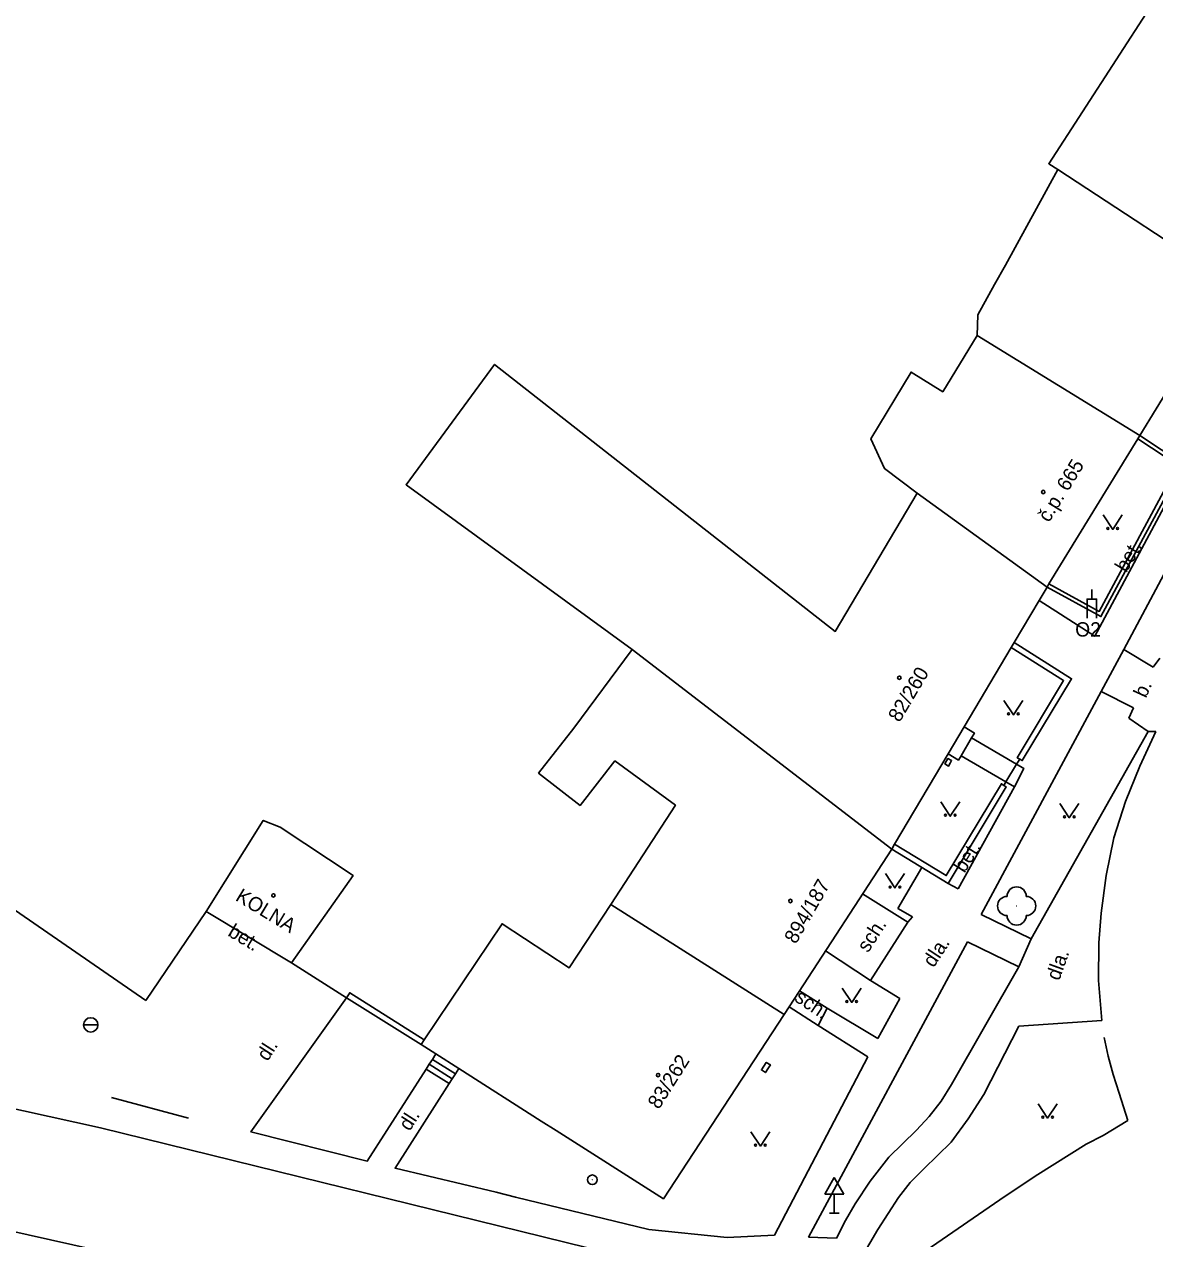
# Model space of a CAD drawing. Extents: x -577457 to -568404, y -1208466 to -1201387.
# Drawn here: x -568867.4 to -568808.3, y -1203929.3 to -1203865.9 of the extents above; entities that cross this region are included whole.
import ezdxf

# ---------------------------------------------------------------- set-up
doc = ezdxf.new("R2010")
doc.units = 0
for name, color, linetype in [('BUDOVY_MĚŘ', 7, 'Continuous'), ('BUDOVY_NEMĚŘ', 7, 'Continuous'), ('OBVOD_PILÍŘE', 7, 'Continuous'), ('POMOC_POPIS', 7, 'Continuous'), ('ROZHRANÍ_PLOCH', 7, 'Continuous'), ('ZELEŇ', 7, 'Continuous'), ('ZN_BUDOV', 7, 'Continuous'), ('ZN_DOPLŇKOVÉ', 7, 'Continuous'), ('ZN_KULTUR', 7, 'Continuous'), ('Č_POPIS_ORIENT', 7, 'Continuous')]:
    doc.layers.add(name, color=color, linetype=linetype)

msp = doc.modelspace()

# ---------------------------------------------------------------- linework, layer by layer
at = {"layer": 'BUDOVY_MĚŘ'}
for points in [[(-568809.11, -1203887.33), (-568807.4, -1203884.55)], [(-568813.85, -1203895.08), (-568809.21, -1203887.5)], [(-568809.21, -1203887.5), (-568809.11, -1203887.33)], [(-568814.36, -1203895.94), (-568813.95, -1203895.25)], [(-568813.95, -1203895.25), (-568813.85, -1203895.08)], [(-568818.28, -1203902.55), (-568815.82, -1203898.4)], [(-568815.82, -1203898.4), (-568815.67, -1203898.14)], [(-568819.12, -1203903.96), (-568818.28, -1203902.55)], [(-568821.92, -1203908.68), (-568819.12, -1203903.96)], [(-568822.07, -1203908.93), (-568821.92, -1203908.68)], [(-568822.07, -1203908.93), (-568827.16, -1203916.76)], [(-568857.89, -1203912.18), (-568853.43, -1203914.87)], [(-568827.16, -1203916.76), (-568827.68, -1203917.56)], [(-568839.61, -1203923.62), (-568834, -1203927.19), (-568827.68, -1203917.56)], [(-568846.5, -1203918.89), (-568846.66, -1203919.14)], [(-568846.66, -1203919.14), (-568845.89, -1203919.63)], [(-568845.89, -1203919.63), (-568844.69, -1203920.39)], [(-568844.69, -1203920.39), (-568840.38, -1203923.13)], [(-568840.38, -1203923.13), (-568839.61, -1203923.62)]]:
    msp.add_lwpolyline(points, dxfattribs=at)
at = {"layer": 'BUDOVY_NEMĚŘ'}
for points in [[(-568798.17, -1203867.41), (-568805.96, -1203862.42), (-568808.32, -1203860.83), (-568808.51, -1203861.11), (-568806.82, -1203862.26), (-568813.86, -1203873.14), (-568813.39, -1203873.43), (-568804.24, -1203879.42)], [(-568813.39, -1203873.43), (-568816.13, -1203878.43), (-568816.69, -1203879.45), (-568817.56, -1203881.03), (-568817.61, -1203882.11), (-568809.11, -1203887.33)], [(-568817.61, -1203882.11), (-568819.4, -1203885.04), (-568821.06, -1203884.02), (-568823.16, -1203887.5), (-568822.44, -1203889.06), (-568820.73, -1203890.34), (-568813.95, -1203895.25)], [(-568820.73, -1203890.34), (-568825.02, -1203897.56), (-568842.82, -1203883.62), (-568847.44, -1203889.9), (-568846.03, -1203890.93), (-568835.63, -1203898.5), (-568822.07, -1203908.93)], [(-568835.63, -1203898.5), (-568838.68, -1203902.62), (-568840.52, -1203904.96), (-568838.35, -1203906.65), (-568836.53, -1203904.32), (-568833.37, -1203906.64), (-568836.75, -1203911.82), (-568827.68, -1203917.56)], [(-568853.43, -1203914.87), (-568850.21, -1203910.31), (-568854.02, -1203907.78), (-568854.91, -1203907.43), (-568857.89, -1203912.18)], [(-568836.75, -1203911.82), (-568838.92, -1203915.13), (-568842.43, -1203912.83), (-568846.5, -1203918.89)]]:
    msp.add_lwpolyline(points, dxfattribs=at)
at = {"layer": 'OBVOD_PILÍŘE'}
for points in [[(-568819.02, -1203904.45), (-568819.1, -1203904.59), (-568819.29, -1203904.48), (-568819.13, -1203904.2), (-568818.94, -1203904.31), (-568819.02, -1203904.45)], [(-568828.54, -1203920.4), (-568828.67, -1203920.6), (-568828.88, -1203920.46), (-568828.62, -1203920.07), (-568828.41, -1203920.2), (-568828.54, -1203920.4)]]:
    msp.add_lwpolyline(points, dxfattribs=at)
at = {"layer": 'ROZHRANÍ_PLOCH'}
for points in [[(-568806.69, -1203888.91), (-568811.46, -1203897.81), (-568814.36, -1203895.94)], [(-568809.94, -1203898.5), (-568805.61, -1203890.38)], [(-568811.13, -1203900.7), (-568809.94, -1203898.5)], [(-568809.94, -1203898.5), (-568808.41, -1203899.43)], [(-568808.05, -1203898.96), (-568808.41, -1203899.43)], [(-568811.13, -1203900.7), (-568817.39, -1203912.35)], [(-568811.13, -1203900.7), (-568809.44, -1203901.55)], [(-568809.44, -1203901.55), (-568809.67, -1203902.09)], [(-568809.67, -1203902.09), (-568808.67, -1203902.78)], [(-568818.28, -1203902.55), (-568817.75, -1203902.87), (-568817.9, -1203903.12)], [(-568814.78, -1203913.62), (-568808.67, -1203902.78)], [(-568809.11, -1203904.6), (-568808.26, -1203902.78)], [(-568808.67, -1203902.78), (-568808.26, -1203902.78)], [(-568817.9, -1203903.12), (-568818.44, -1203904.06)], [(-568817.9, -1203903.12), (-568815.54, -1203904.5)], [(-568818.44, -1203904.06), (-568818.58, -1203904.28), (-568819.12, -1203903.96)], [(-568818.44, -1203904.06), (-568816.1, -1203905.42)], [(-568815.54, -1203904.5), (-568815.17, -1203904.72), (-568815.66, -1203905.68)], [(-568809.85, -1203906.44), (-568809.11, -1203904.6)], [(-568816.1, -1203905.42), (-568815.66, -1203905.68)], [(-568815.66, -1203905.68), (-568818.59, -1203911)], [(-568810.47, -1203908.34), (-568809.85, -1203906.44)], [(-568810.86, -1203910.3), (-568810.47, -1203908.34)], [(-568820.49, -1203909.89), (-568821.75, -1203912.03)], [(-568811.12, -1203912.27), (-568810.86, -1203910.3)], [(-568819.12, -1203910.72), (-568818.59, -1203911)], [(-568821.75, -1203912.03), (-568820.99, -1203912.47)], [(-568820.99, -1203912.47), (-568821.22, -1203912.74)], [(-568814.78, -1203913.62), (-568817.39, -1203912.35)], [(-568811.25, -1203913.82), (-568811.12, -1203912.27)], [(-568815.43, -1203915.07), (-568814.78, -1203913.62)], [(-568826.42, -1203929.2), (-568818.11, -1203913.78)], [(-568818.11, -1203913.78), (-568815.43, -1203915.07)], [(-568811.26, -1203915.8), (-568811.25, -1203913.82)], [(-568815.43, -1203915.07), (-568818.95, -1203921.23)], [(-568823.18, -1203915.79), (-568821.65, -1203916.74)], [(-568811.09, -1203917.88), (-568811.26, -1203915.8)], [(-568850.55, -1203916.69), (-568855.55, -1203923.7), (-568849.47, -1203925.22), (-568846.39, -1203920.42)], [(-568821.65, -1203916.74), (-568822.8, -1203918.82)], [(-568825.44, -1203917.23), (-568822.8, -1203918.82)], [(-568863.41, -1203923.48), (-568889.07, -1203917.83)], [(-568823.31, -1203919.78), (-568825.92, -1203918.15)], [(-568817.26, -1203921.74), (-568815.43, -1203918.17)], [(-568815.43, -1203918.17), (-568811.09, -1203917.88)], [(-568810.97, -1203918.77), (-568810.75, -1203919.74)], [(-568846.07, -1203919.91), (-568846.23, -1203920.17)], [(-568845.89, -1203919.63), (-568846.07, -1203919.91)], [(-568846.07, -1203919.91), (-568844.87, -1203920.67)], [(-568823.31, -1203919.78), (-568828.19, -1203929.1)], [(-568810.75, -1203919.74), (-568810.49, -1203920.7)], [(-568846.23, -1203920.17), (-568846.39, -1203920.42)], [(-568846.39, -1203920.42), (-568845.19, -1203921.18)], [(-568846.23, -1203920.17), (-568845.03, -1203920.93)], [(-568844.87, -1203920.67), (-568845.03, -1203920.93)], [(-568844.69, -1203920.39), (-568844.87, -1203920.67)], [(-568810.49, -1203920.7), (-568810.19, -1203921.67)], [(-568842.73, -1203926.84), (-568848.02, -1203925.6), (-568845.19, -1203921.18)], [(-568845.03, -1203920.93), (-568845.19, -1203921.18)], [(-568819.48, -1203922.1), (-568818.95, -1203921.23)], [(-568858.81, -1203922.98), (-568862.84, -1203921.9)], [(-568818.07, -1203923.02), (-568817.26, -1203921.74)], [(-568810.19, -1203921.67), (-568809.73, -1203923.11)], [(-568820.11, -1203922.89), (-568819.48, -1203922.1)], [(-568820.78, -1203923.61), (-568820.11, -1203922.89)], [(-568818.97, -1203924.23), (-568818.07, -1203923.02)], [(-568809.73, -1203923.11), (-568811.02, -1203923.88)], [(-568836.81, -1203930.03), (-568863.41, -1203923.48)], [(-568822.22, -1203925.02), (-568820.78, -1203923.61)], [(-568811.02, -1203923.88), (-568811.9, -1203924.34)], [(-568820.39, -1203925.62), (-568818.97, -1203924.23)], [(-568811.9, -1203924.34), (-568814.43, -1203925.92)], [(-568823.2, -1203926.28), (-568822.22, -1203925.02)], [(-568883.7, -1203925.38), (-568855.37, -1203931.72)], [(-568821.1, -1203926.35), (-568820.39, -1203925.62)], [(-568823.98, -1203927.45), (-568823.2, -1203926.28)], [(-568821.71, -1203927.12), (-568821.1, -1203926.35)], [(-568814.43, -1203925.92), (-568816.14, -1203927.05)], [(-568841.73, -1203927.1), (-568842.73, -1203926.84)], [(-568816.14, -1203927.05), (-568820.26, -1203929.89)], [(-568834.76, -1203928.79), (-568841.73, -1203927.1)], [(-568824.48, -1203928.32), (-568823.98, -1203927.45)], [(-568822.79, -1203928.8), (-568821.71, -1203927.12)], [(-568824.48, -1203928.32), (-568824.96, -1203929.25)], [(-568830.67, -1203929.21), (-568834.76, -1203928.79)], [(-568822.79, -1203928.8), (-568824.05, -1203930.93)], [(-568828.19, -1203929.1), (-568830.67, -1203929.21)], [(-568824.96, -1203929.25), (-568826.42, -1203929.2)]]:
    msp.add_lwpolyline(points, dxfattribs=at)
at = {"layer": 'ZELEŇ'}
msp.add_circle((-568815.54, -1203911.9), 0.0005, dxfattribs=at)
for centre, start, end in [((-568815.54, -1203911.4), 0, 179.99999), ((-568816.04, -1203911.9), 89.99999, 269.99999), ((-568815.04, -1203911.9), 270, 89.99999), ((-568815.54, -1203912.4), 179.99999, 359.99999)]:
    msp.add_arc(centre, 0.5, start, end, dxfattribs=at)
at = {"layer": 'ZN_BUDOV'}
for centre in [(-568814.15, -1203890.28), (-568821.67, -1203899.98), (-568854.38, -1203911.35), (-568827.36, -1203911.64), (-568834.28, -1203920.73)]:
    msp.add_circle(centre, 0.0875, dxfattribs=at)
at = {"layer": 'ZN_DOPLŇKOVÉ'}
for p, q in [((-568811.61, -1203895.87), (-568811.61, -1203895.37)), ((-568864.295, -1203918.11), (-568863.545, -1203918.11)), ((-568825.07, -1203926.084), (-568825.57, -1203926.95)), ((-568825.07, -1203926.084), (-568824.57, -1203926.95)), ((-568825.57, -1203926.95), (-568824.57, -1203926.95)), ((-568825.07, -1203927.95), (-568825.07, -1203926.95)), ((-568825.32, -1203927.95), (-568824.82, -1203927.95))]:
    msp.add_line(p, q, dxfattribs=at)
for points in [[(-568902.2, -1203885.69), (-568903.36, -1203887.69), (-568893.52, -1203894.44), (-568861.04, -1203916.83)], [(-568813.85, -1203895.08), (-568811.22, -1203896.52), (-568807.12, -1203888.88), (-568809.21, -1203887.5)], [(-568806.84, -1203888.82), (-568809.11, -1203887.33)], [(-568813.95, -1203895.25), (-568811.14, -1203896.79), (-568806.84, -1203888.82)], [(-568815.67, -1203898.14), (-568814.36, -1203895.94)], [(-568811.86, -1203896.87), (-568811.86, -1203895.87), (-568811.36, -1203895.87), (-568811.36, -1203896.87)], [(-568815.38, -1203904.23), (-568815.51, -1203904.16), (-568813.09, -1203900.13), (-568815.82, -1203898.4)], [(-568815.67, -1203898.14), (-568812.67, -1203900.03), (-568815.25, -1203904.31), (-568815.38, -1203904.23)], [(-568815.54, -1203904.5), (-568815.38, -1203904.23)], [(-568816.1, -1203905.42), (-568815.54, -1203904.5)], [(-568816.21, -1203905.6), (-568816.1, -1203905.42)], [(-568822.07, -1203908.93), (-568819.12, -1203910.72), (-568816.08, -1203905.68), (-568816.21, -1203905.6)], [(-568821.92, -1203908.68), (-568819.22, -1203910.31), (-568816.34, -1203905.52), (-568816.21, -1203905.6)], [(-568821.22, -1203912.74), (-568823.59, -1203911.27)], [(-568861.04, -1203916.83), (-568857.89, -1203912.18)], [(-568823.18, -1203915.79), (-568821.22, -1203912.74)], [(-568825.53, -1203914.25), (-568823.18, -1203915.79)], [(-568853.43, -1203914.87), (-568850.55, -1203916.69)], [(-568850.55, -1203916.69), (-568850.39, -1203916.43), (-568846.5, -1203918.89)], [(-568850.55, -1203916.69), (-568846.66, -1203919.14)], [(-568825.44, -1203917.23), (-568826.89, -1203916.34)], [(-568825.92, -1203918.15), (-568827.42, -1203917.16)], [(-568825.44, -1203917.23), (-568825.92, -1203918.15)]]:
    msp.add_lwpolyline(points, dxfattribs=at)
for centre, radius in [((-568863.92, -1203918.11), 0.375), ((-568837.71, -1203926.2), 0.25), ((-568837.71, -1203926.2), 0.0005)]:
    msp.add_circle(centre, radius, dxfattribs=at)
at = {"layer": 'ZN_KULTUR'}
for points in [[(-568811.02, -1203891.48), (-568810.52, -1203892.23), (-568810.02, -1203891.48)], [(-568816.21, -1203901.17), (-568815.71, -1203901.92), (-568815.21, -1203901.17)], [(-568819.51, -1203906.46), (-568819.01, -1203907.21), (-568818.51, -1203906.46)], [(-568813.29, -1203906.54), (-568812.79, -1203907.29), (-568812.29, -1203906.54)], [(-568822.4, -1203910.21), (-568821.9, -1203910.96), (-568821.4, -1203910.21)], [(-568824.66, -1203916.19), (-568824.16, -1203916.94), (-568823.66, -1203916.19)], [(-568814.42, -1203922.23), (-568813.92, -1203922.98), (-568813.42, -1203922.23)], [(-568829.43, -1203923.69), (-568828.93, -1203924.44), (-568828.43, -1203923.69)]]:
    msp.add_lwpolyline(points, dxfattribs=at)
for centre in [(-568810.77, -1203892.18), (-568810.27, -1203892.18), (-568815.96, -1203901.87), (-568815.46, -1203901.87), (-568819.26, -1203907.16), (-568818.76, -1203907.16), (-568813.04, -1203907.24), (-568812.54, -1203907.24), (-568822.15, -1203910.91), (-568821.65, -1203910.91), (-568824.41, -1203916.89), (-568823.91, -1203916.89), (-568814.17, -1203922.93), (-568813.67, -1203922.93), (-568829.18, -1203924.39), (-568828.68, -1203924.39)]:
    msp.add_circle(centre, 0.05, dxfattribs=at)

# ---------------------------------------------------------------- texts
at = {"layer": 'POMOC_POPIS'}
for s, rotation, p in [('bet.', 58.90997, (-568809.81, -1203894.53)), ('b.', 65.35002, (-568808.79, -1203901.08)), ('bet.', 57.45002, (-568818.27, -1203910.22)), ('KOLNA', 328.90001, (-568856.41, -1203911.58)), ('bet.', 329.03998, (-568856.81, -1203913.43)), ('sch.', 56.85999, (-568823.31, -1203914.38)), ('dla.', 56.72001, (-568819.88, -1203915.16)), ('dla.', 70.19999, (-568813.32, -1203915.84)), ('sch.', 326.40002, (-568827.2, -1203916.83)), ('dl.', 57.36998, (-568854.68, -1203920.05)), ('dl.', 57.36998, (-568847.26, -1203923.7))]:
    msp.add_text(s, height=0.75, rotation=rotation, dxfattribs=at).set_placement(p)
msp.add_text('O2', height=0.75, dxfattribs=at).set_placement((-568812.48, -1203897.83))
at = {"layer": 'Č_POPIS_ORIENT'}
for s, rotation, p in [('č.p. 665', 58.54001, (-568813.85, -1203891.91)), ('82/260', 59.33001, (-568821.66, -1203902.35)), ('894/187', 60.00003, (-568827.08, -1203913.93)), ('83/262', 57.55997, (-568834.24, -1203922.56))]:
    msp.add_text(s, height=0.75, rotation=rotation, dxfattribs=at).set_placement(p)

doc.saveas('drawing.dxf')
